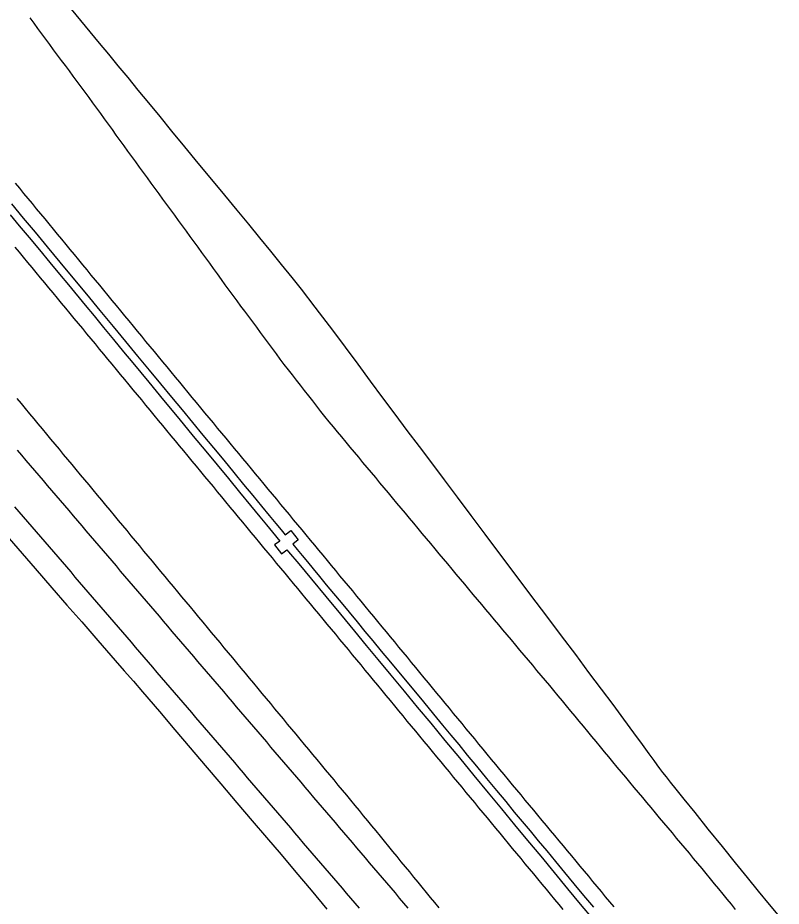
# Model space of a CAD drawing. Extents: x 1948091 to 1975253, y 787267 to 823306.
# Drawn here: x 1951104.7 to 1951393.4, y 819653.1 to 819988.9 of the extents above; entities that cross this region are included whole.
import ezdxf

# ---------------------------------------------------------------- set-up
doc = ezdxf.new("R2010")
doc.units = 0
doc.layers.add('RD_EX_Pavement_Markings', color=7, linetype='Continuous')
doc.layers.add('RD_EX_Road', color=7, linetype='Continuous')

msp = doc.modelspace()

# ---------------------------------------------------------------- linework, layer by layer
at = {"layer": 'RD_EX_Pavement_Markings'}
for points in [[(1951376.12, 819651.88), (1951374.53, 819653.81), (1951372.94, 819655.74), (1951371.35, 819657.67), (1951369.77, 819659.6), (1951368.18, 819661.53), (1951366.59, 819663.46), (1951365, 819665.39), (1951363.41, 819667.32), (1951361.82, 819669.25), (1951360.22, 819671.17), (1951358.62, 819673.09), (1951357.02, 819675), (1951355.41, 819676.92), (1951353.81, 819678.84), (1951352.21, 819680.76), (1951350.6, 819682.67), (1951349, 819684.59), (1951347.4, 819686.51), (1951345.79, 819688.43), (1951344.19, 819690.34), (1951342.59, 819692.26), (1951340.98, 819694.18), (1951339.38, 819696.1), (1951337.77, 819698.01), (1951336.17, 819699.93), (1951334.57, 819701.85), (1951332.96, 819703.77), (1951331.36, 819705.68), (1951329.76, 819707.6), (1951328.16, 819709.52), (1951326.57, 819711.45), (1951324.98, 819713.38), (1951323.38, 819715.3), (1951321.79, 819717.23), (1951320.2, 819719.15), (1951318.6, 819721.08), (1951317.01, 819723.01), (1951315.42, 819724.93), (1951313.83, 819726.86), (1951312.23, 819728.79), (1951310.64, 819730.71), (1951309.05, 819732.64), (1951307.45, 819734.56), (1951305.85, 819736.48), (1951304.24, 819738.39), (1951302.63, 819740.31), (1951301.02, 819742.22), (1951299.42, 819744.14), (1951297.81, 819746.05), (1951296.2, 819747.96), (1951294.6, 819749.88), (1951292.99, 819751.79), (1951291.38, 819753.71), (1951289.77, 819755.62), (1951288.17, 819757.54), (1951286.56, 819759.45), (1951284.95, 819761.37), (1951283.35, 819763.28), (1951281.74, 819765.19), (1951280.13, 819767.11), (1951278.52, 819769.02), (1951276.92, 819770.94), (1951275.31, 819772.85), (1951273.71, 819774.77), (1951272.1, 819776.69), (1951270.5, 819778.61), (1951268.9, 819780.52), (1951267.29, 819782.44), (1951265.69, 819784.36), (1951264.09, 819786.28), (1951262.49, 819788.2), (1951260.88, 819790.12), (1951259.28, 819792.03), (1951257.68, 819793.95), (1951256.08, 819795.87), (1951254.47, 819797.79), (1951252.87, 819799.71), (1951251.27, 819801.63), (1951249.66, 819803.54), (1951248.06, 819805.46), (1951246.46, 819807.38), (1951244.86, 819809.3), (1951243.25, 819811.22), (1951241.65, 819813.14), (1951240.05, 819815.06), (1951238.45, 819816.98), (1951236.85, 819818.9), (1951235.25, 819820.82), (1951233.65, 819822.74), (1951232.05, 819824.66), (1951230.46, 819826.58), (1951228.86, 819828.5), (1951227.26, 819830.43), (1951225.66, 819832.35), (1951224.06, 819834.27), (1951222.46, 819836.19), (1951220.88, 819838.13), (1951219.34, 819840.1), (1951217.8, 819842.07), (1951216.26, 819844.04), (1951214.72, 819846.01), (1951213.18, 819847.98), (1951211.64, 819849.95), (1951210.11, 819851.92), (1951208.57, 819853.89), (1951207.03, 819855.86), (1951205.49, 819857.83), (1951203.99, 819859.83), (1951202.51, 819861.84), (1951201.02, 819863.85), (1951199.53, 819865.86), (1951198.04, 819867.86), (1951196.55, 819869.87), (1951195.06, 819871.88), (1951193.57, 819873.89), (1951192.09, 819875.9), (1951190.6, 819877.91), (1951189.11, 819879.92), (1951187.62, 819881.92), (1951186.14, 819883.94), (1951184.67, 819885.96), (1951183.2, 819887.98), (1951181.73, 819890), (1951180.25, 819892.02), (1951178.78, 819894.04), (1951177.31, 819896.06), (1951175.84, 819898.08), (1951174.36, 819900.1), (1951172.89, 819902.12), (1951171.42, 819904.14), (1951169.95, 819906.16), (1951168.47, 819908.18), (1951167, 819910.2), (1951165.53, 819912.22), (1951164.06, 819914.24), (1951162.58, 819916.26), (1951161.11, 819918.28), (1951159.64, 819920.3), (1951158.16, 819922.32), (1951156.69, 819924.34), (1951155.22, 819926.36), (1951153.75, 819928.38), (1951152.27, 819930.4), (1951150.8, 819932.42), (1951149.33, 819934.44), (1951147.86, 819936.47), (1951146.39, 819938.49), (1951144.92, 819940.51), (1951143.45, 819942.53), (1951141.97, 819944.55), (1951140.5, 819946.57), (1951139.03, 819948.6), (1951137.56, 819950.62), (1951136.09, 819952.64), (1951134.62, 819954.66), (1951133.15, 819956.68), (1951131.67, 819958.7), (1951130.18, 819960.71), (1951128.7, 819962.72), (1951127.21, 819964.73), (1951125.73, 819966.74), (1951124.24, 819968.75), (1951122.76, 819970.76), (1951121.27, 819972.77), (1951119.79, 819974.78), (1951118.3, 819976.79), (1951116.82, 819978.8), (1951115.33, 819980.82), (1951113.85, 819982.83), (1951112.37, 819984.84), (1951110.89, 819986.86), (1951109.41, 819988.87)], [(1951103.75, 819926.33), (1951105.35, 819924.4), (1951106.94, 819922.48), (1951108.54, 819920.55), (1951110.13, 819918.63), (1951111.73, 819916.7), (1951113.32, 819914.78), (1951114.91, 819912.85), (1951116.5, 819910.92), (1951118.09, 819908.99), (1951119.68, 819907.06), (1951121.27, 819905.13), (1951122.86, 819903.21), (1951124.46, 819901.28), (1951126.05, 819899.35), (1951127.64, 819897.42), (1951129.23, 819895.49), (1951130.82, 819893.56), (1951132.41, 819891.64), (1951134, 819889.71), (1951135.59, 819887.78), (1951137.18, 819885.85), (1951138.77, 819883.92), (1951140.36, 819881.99), (1951141.95, 819880.06), (1951143.55, 819878.14), (1951145.14, 819876.21), (1951146.73, 819874.28), (1951148.32, 819872.35), (1951149.91, 819870.42), (1951151.5, 819868.49), (1951153.09, 819866.57), (1951154.68, 819864.64), (1951156.27, 819862.71), (1951157.86, 819860.78), (1951159.45, 819858.85), (1951161.04, 819856.92), (1951162.63, 819855), (1951164.23, 819853.07), (1951165.82, 819851.14), (1951167.41, 819849.21), (1951169, 819847.28), (1951170.59, 819845.35), (1951172.18, 819843.43), (1951173.78, 819841.5), (1951175.37, 819839.58), (1951176.97, 819837.65), (1951178.56, 819835.73), (1951180.16, 819833.81), (1951181.76, 819831.88), (1951183.35, 819829.96), (1951184.95, 819828.03), (1951186.54, 819826.11), (1951188.14, 819824.18), (1951189.73, 819822.26), (1951191.33, 819820.34), (1951192.92, 819818.41), (1951194.52, 819816.49), (1951196.12, 819814.56), (1951197.71, 819812.64), (1951199.31, 819810.71), (1951200.9, 819808.79), (1951202.5, 819806.86), (1951204.09, 819804.94), (1951205.69, 819803.02), (1951207.28, 819801.09), (1951208.88, 819799.17), (1951210.48, 819797.24), (1951212.07, 819795.32), (1951213.67, 819793.39), (1951215.26, 819791.47), (1951216.86, 819789.55), (1951218.45, 819787.62), (1951220.05, 819785.7), (1951221.65, 819783.77), (1951223.24, 819781.85), (1951224.84, 819779.92), (1951226.43, 819778), (1951228.03, 819776.08), (1951229.62, 819774.15), (1951231.22, 819772.23), (1951232.81, 819770.3), (1951234.4, 819768.37), (1951235.99, 819766.45), (1951237.58, 819764.52), (1951239.17, 819762.59), (1951240.76, 819760.66), (1951242.36, 819758.73), (1951243.95, 819756.8), (1951245.54, 819754.87), (1951247.13, 819752.95), (1951248.72, 819751.02), (1951250.31, 819749.09), (1951251.9, 819747.16), (1951253.49, 819745.23), (1951255.08, 819743.3), (1951256.67, 819741.37), (1951258.26, 819739.45), (1951259.85, 819737.52), (1951261.44, 819735.59), (1951263.03, 819733.66), (1951264.62, 819731.73), (1951266.21, 819729.8), (1951267.8, 819727.87), (1951269.39, 819725.95), (1951270.98, 819724.02), (1951272.57, 819722.09), (1951274.16, 819720.16), (1951275.75, 819718.23), (1951277.34, 819716.3), (1951278.93, 819714.38), (1951280.52, 819712.45), (1951282.11, 819710.52), (1951283.7, 819708.59), (1951285.29, 819706.66), (1951286.89, 819704.74), (1951288.48, 819702.81), (1951290.08, 819700.89), (1951291.68, 819698.97), (1951293.28, 819697.05), (1951294.88, 819695.13), (1951296.48, 819693.2), (1951298.07, 819691.28), (1951299.67, 819689.36), (1951301.27, 819687.44), (1951302.87, 819685.52), (1951304.47, 819683.6), (1951306.07, 819681.67), (1951307.66, 819679.75), (1951309.26, 819677.83), (1951310.86, 819675.91), (1951312.46, 819673.99), (1951314.06, 819672.07), (1951315.66, 819670.14), (1951317.25, 819668.22), (1951318.85, 819666.3), (1951320.45, 819664.38), (1951322.05, 819662.46), (1951323.65, 819660.54), (1951325.25, 819658.61), (1951326.84, 819656.69), (1951328.44, 819654.77), (1951330.04, 819652.85)], [(1951103.65, 819902.17), (1951105.25, 819900.25), (1951106.84, 819898.32), (1951108.44, 819896.4), (1951110.03, 819894.47), (1951111.63, 819892.55), (1951113.22, 819890.62), (1951114.82, 819888.7), (1951116.41, 819886.77), (1951118.01, 819884.85), (1951119.6, 819882.92), (1951121.2, 819881), (1951122.79, 819879.07), (1951124.38, 819877.15), (1951125.98, 819875.22), (1951127.57, 819873.29), (1951129.16, 819871.37), (1951130.76, 819869.44), (1951132.35, 819867.51), (1951133.94, 819865.59), (1951135.53, 819863.66), (1951137.13, 819861.73), (1951138.72, 819859.81), (1951140.31, 819857.88), (1951141.91, 819855.95), (1951143.5, 819854.03), (1951145.09, 819852.1), (1951146.68, 819850.18), (1951148.28, 819848.25), (1951149.87, 819846.32), (1951151.46, 819844.4), (1951153.06, 819842.47), (1951154.65, 819840.54), (1951156.24, 819838.62), (1951157.84, 819836.69), (1951159.43, 819834.76), (1951161.02, 819832.84), (1951162.61, 819830.91), (1951164.21, 819828.98), (1951165.8, 819827.06), (1951167.39, 819825.13), (1951168.99, 819823.2), (1951170.58, 819821.28), (1951172.17, 819819.35), (1951173.76, 819817.42), (1951175.36, 819815.5), (1951176.95, 819813.57), (1951178.55, 819811.65), (1951180.14, 819809.72), (1951181.74, 819807.8), (1951183.33, 819805.87), (1951184.93, 819803.95), (1951186.52, 819802.02), (1951188.12, 819800.1), (1951189.72, 819798.18), (1951191.31, 819796.25), (1951192.91, 819794.33), (1951194.5, 819792.4), (1951196.1, 819790.48), (1951197.69, 819788.55), (1951199.29, 819786.63), (1951200.88, 819784.7), (1951202.48, 819782.78), (1951204.07, 819780.86), (1951205.67, 819778.93), (1951207.26, 819777.01), (1951208.86, 819775.08), (1951210.46, 819773.16), (1951212.05, 819771.23), (1951213.65, 819769.31), (1951215.24, 819767.38), (1951216.84, 819765.46), (1951218.43, 819763.54), (1951220.03, 819761.61), (1951221.62, 819759.69), (1951223.22, 819757.76), (1951224.81, 819755.84), (1951226.4, 819753.91), (1951228, 819751.98), (1951229.59, 819750.06), (1951231.18, 819748.13), (1951232.77, 819746.2), (1951234.37, 819744.28), (1951235.96, 819742.35), (1951237.55, 819740.42), (1951239.14, 819738.49), (1951240.74, 819736.57), (1951242.33, 819734.64), (1951243.92, 819732.71), (1951245.51, 819730.79), (1951247.1, 819728.86), (1951248.7, 819726.93), (1951250.29, 819725.01), (1951251.88, 819723.08), (1951253.47, 819721.15), (1951255.07, 819719.23), (1951256.66, 819717.3), (1951258.25, 819715.37), (1951259.84, 819713.44), (1951261.43, 819711.52), (1951263.03, 819709.59), (1951264.62, 819707.66), (1951266.21, 819705.74), (1951267.8, 819703.81), (1951269.4, 819701.88), (1951270.99, 819699.96), (1951272.58, 819698.03), (1951274.17, 819696.1), (1951275.76, 819694.18), (1951277.36, 819692.25), (1951278.95, 819690.32), (1951280.54, 819688.4), (1951282.14, 819686.47), (1951283.73, 819684.55), (1951285.32, 819682.62), (1951286.92, 819680.7), (1951288.51, 819678.77), (1951290.11, 819676.84), (1951291.7, 819674.92), (1951293.3, 819672.99), (1951294.89, 819671.07), (1951296.48, 819669.14), (1951298.08, 819667.22), (1951299.67, 819665.29), (1951301.27, 819663.37), (1951302.86, 819661.44), (1951304.46, 819659.52), (1951306.05, 819657.59), (1951307.64, 819655.67), (1951309.24, 819653.74), (1951310.83, 819651.82)], [(1951264, 819652.52), (1951262.41, 819654.45), (1951260.83, 819656.38), (1951259.24, 819658.31), (1951257.66, 819660.25), (1951256.07, 819662.18), (1951254.49, 819664.11), (1951252.9, 819666.05), (1951251.32, 819667.98), (1951249.73, 819669.91), (1951248.15, 819671.84), (1951246.56, 819673.78), (1951244.98, 819675.71), (1951243.39, 819677.64), (1951241.81, 819679.57), (1951240.22, 819681.51), (1951238.64, 819683.44), (1951237.05, 819685.37), (1951235.47, 819687.3), (1951233.88, 819689.24), (1951232.29, 819691.17), (1951230.7, 819693.1), (1951229.11, 819695.02), (1951227.51, 819696.94), (1951225.91, 819698.87), (1951224.32, 819700.79), (1951222.72, 819702.71), (1951221.12, 819704.64), (1951219.53, 819706.56), (1951217.93, 819708.48), (1951216.33, 819710.41), (1951214.74, 819712.33), (1951213.14, 819714.25), (1951211.54, 819716.18), (1951209.95, 819718.1), (1951208.35, 819720.02), (1951206.75, 819721.94), (1951205.15, 819723.87), (1951203.56, 819725.79), (1951201.96, 819727.71), (1951200.36, 819729.64), (1951198.77, 819731.56), (1951197.17, 819733.48), (1951195.57, 819735.41), (1951193.98, 819737.33), (1951192.38, 819739.25), (1951190.78, 819741.18), (1951189.19, 819743.1), (1951187.59, 819745.02), (1951185.99, 819746.95), (1951184.39, 819748.87), (1951182.8, 819750.79), (1951181.2, 819752.71), (1951179.6, 819754.64), (1951178.01, 819756.56), (1951176.41, 819758.48), (1951174.81, 819760.41), (1951173.21, 819762.33), (1951171.62, 819764.25), (1951170.02, 819766.17), (1951168.42, 819768.1), (1951166.82, 819770.02), (1951165.23, 819771.94), (1951163.63, 819773.87), (1951162.03, 819775.79), (1951160.43, 819777.71), (1951158.84, 819779.63), (1951157.24, 819781.56), (1951155.64, 819783.48), (1951154.05, 819785.4), (1951152.45, 819787.33), (1951150.85, 819789.25), (1951149.25, 819791.17), (1951147.66, 819793.09), (1951146.06, 819795.02), (1951144.46, 819796.94), (1951142.86, 819798.86), (1951141.27, 819800.79), (1951139.67, 819802.71), (1951138.07, 819804.63), (1951136.47, 819806.55), (1951134.87, 819808.48), (1951133.28, 819810.4), (1951131.68, 819812.32), (1951130.08, 819814.24), (1951128.48, 819816.16), (1951126.88, 819818.09), (1951125.29, 819820.01), (1951123.69, 819821.93), (1951122.09, 819823.85), (1951120.49, 819825.77), (1951118.89, 819827.7), (1951117.3, 819829.62), (1951115.7, 819831.54), (1951114.1, 819833.46), (1951112.5, 819835.39), (1951110.9, 819837.31), (1951109.3, 819839.23), (1951107.71, 819841.15), (1951106.11, 819843.08), (1951104.51, 819845)], [(1951252.34, 819652.36), (1951250.72, 819654.27), (1951249.1, 819656.17), (1951247.48, 819658.08), (1951245.86, 819659.98), (1951244.24, 819661.88), (1951242.62, 819663.79), (1951241, 819665.69), (1951239.38, 819667.59), (1951237.76, 819669.5), (1951236.14, 819671.4), (1951234.52, 819673.3), (1951232.9, 819675.21), (1951231.28, 819677.11), (1951229.66, 819679.01), (1951228.04, 819680.92), (1951226.42, 819682.82), (1951224.8, 819684.72), (1951223.17, 819686.62), (1951221.55, 819688.52), (1951219.93, 819690.42), (1951218.31, 819692.33), (1951216.69, 819694.23), (1951215.06, 819696.13), (1951213.44, 819698.03), (1951211.82, 819699.93), (1951210.2, 819701.84), (1951208.58, 819703.74), (1951206.95, 819705.64), (1951205.33, 819707.54), (1951203.71, 819709.44), (1951202.09, 819711.34), (1951200.47, 819713.25), (1951198.84, 819715.15), (1951197.22, 819717.05), (1951195.6, 819718.95), (1951193.98, 819720.85), (1951192.35, 819722.76), (1951190.73, 819724.66), (1951189.11, 819726.56), (1951187.49, 819728.46), (1951185.87, 819730.36), (1951184.24, 819732.27), (1951182.62, 819734.17), (1951181, 819736.07), (1951179.37, 819737.97), (1951177.75, 819739.87), (1951176.12, 819741.77), (1951174.5, 819743.67), (1951172.87, 819745.57), (1951171.25, 819747.47), (1951169.63, 819749.37), (1951168, 819751.27), (1951166.38, 819753.17), (1951164.75, 819755.07), (1951163.13, 819756.97), (1951161.51, 819758.87), (1951159.88, 819760.77), (1951158.26, 819762.67), (1951156.63, 819764.57), (1951155.01, 819766.47), (1951153.38, 819768.37), (1951151.76, 819770.27), (1951150.14, 819772.17), (1951148.51, 819774.07), (1951146.89, 819775.97), (1951145.26, 819777.87), (1951143.64, 819779.77), (1951142.02, 819781.67), (1951140.39, 819783.57), (1951138.77, 819785.47), (1951137.15, 819787.38), (1951135.52, 819789.28), (1951133.9, 819791.18), (1951132.28, 819793.08), (1951130.65, 819794.98), (1951129.03, 819796.88), (1951127.4, 819798.78), (1951125.78, 819800.68), (1951124.16, 819802.58), (1951122.53, 819804.48), (1951120.91, 819806.38), (1951119.29, 819808.29), (1951117.66, 819810.19), (1951116.04, 819812.09), (1951114.42, 819813.99), (1951112.79, 819815.89), (1951111.17, 819817.79), (1951109.55, 819819.69), (1951107.92, 819821.59), (1951106.3, 819823.49), (1951104.68, 819825.39)], [(1951233.96, 819652.32), (1951232.33, 819654.21), (1951230.7, 819656.11), (1951229.07, 819658), (1951227.44, 819659.9), (1951225.81, 819661.79), (1951224.18, 819663.69), (1951222.55, 819665.58), (1951220.92, 819667.48), (1951219.3, 819669.38), (1951217.67, 819671.27), (1951216.04, 819673.17), (1951214.42, 819675.07), (1951212.79, 819676.97), (1951211.16, 819678.87), (1951209.54, 819680.76), (1951207.91, 819682.66), (1951206.29, 819684.56), (1951204.66, 819686.46), (1951203.03, 819688.36), (1951201.41, 819690.26), (1951199.78, 819692.15), (1951198.15, 819694.05), (1951196.53, 819695.95), (1951194.9, 819697.85), (1951193.27, 819699.75), (1951191.65, 819701.64), (1951190.02, 819703.54), (1951188.39, 819705.44), (1951186.77, 819707.34), (1951185.14, 819709.24), (1951183.52, 819711.14), (1951181.89, 819713.03), (1951180.26, 819714.93), (1951178.63, 819716.83), (1951177, 819718.72), (1951175.37, 819720.62), (1951173.74, 819722.51), (1951172.11, 819724.41), (1951170.49, 819726.31), (1951168.86, 819728.2), (1951167.23, 819730.1), (1951165.6, 819731.99), (1951163.97, 819733.89), (1951162.34, 819735.79), (1951160.71, 819737.68), (1951159.08, 819739.58), (1951157.45, 819741.47), (1951155.82, 819743.37), (1951154.2, 819745.27), (1951152.57, 819747.16), (1951150.94, 819749.06), (1951149.31, 819750.96), (1951147.68, 819752.85), (1951146.05, 819754.75), (1951144.42, 819756.64), (1951142.79, 819758.54), (1951141.16, 819760.44), (1951139.53, 819762.33), (1951137.91, 819764.23), (1951136.28, 819766.12), (1951134.65, 819768.02), (1951133.02, 819769.92), (1951131.39, 819771.81), (1951129.76, 819773.71), (1951128.13, 819775.6), (1951126.5, 819777.5), (1951124.87, 819779.4), (1951123.24, 819781.29), (1951121.61, 819783.18), (1951119.98, 819785.08), (1951118.35, 819786.97), (1951116.72, 819788.87), (1951115.09, 819790.76), (1951113.46, 819792.66), (1951111.83, 819794.55), (1951110.2, 819796.45), (1951108.56, 819798.34), (1951106.93, 819800.24), (1951105.3, 819802.13), (1951103.67, 819804.03)]]:
    msp.add_lwpolyline(points, dxfattribs=at)
at = {"layer": 'RD_EX_Road'}
for points in [[(1951124.88, 819992.11), (1951128.45, 819987.82), (1951132, 819983.55), (1951135.53, 819979.29), (1951139.03, 819975.06), (1951142.6, 819970.74), (1951146.31, 819966.23), (1951150.17, 819961.53), (1951154.18, 819956.65), (1951158.41, 819951.5), (1951162.92, 819945.99), (1951167.74, 819940.13), (1951172.84, 819933.92), (1951177.97, 819927.69), (1951182.86, 819921.76), (1951187.51, 819916.13), (1951191.92, 819910.81), (1951196.16, 819905.68), (1951200.3, 819900.62), (1951204.36, 819895.63), (1951208.31, 819890.72), (1951211.9, 819886.23), (1951217.09, 819879.53), (1951218.7, 819877.33), (1951223.67, 819870.79), (1951228.55, 819864.32), (1951233.33, 819857.9), (1951238, 819851.54), (1951242.62, 819845.25), (1951247.23, 819839.03), (1951251.84, 819832.89), (1951256.44, 819826.82), (1951261.1, 819820.67), (1951265.93, 819814.29), (1951270.9, 819807.66), (1951276.03, 819800.8), (1951281.34, 819793.68), (1951286.88, 819786.28), (1951292.64, 819778.6), (1951298.63, 819770.65), (1951304.57, 819762.76), (1951310.21, 819755.26), (1951315.54, 819748.17), (1951320.56, 819741.46), (1951325.28, 819735.16), (1951329.67, 819729.26), (1951333.74, 819723.76), (1951337.5, 819718.66), (1951340.75, 819714.23), (1951343.31, 819710.72), (1951345.18, 819708.13), (1951346.37, 819706.47), (1951347.31, 819705.17), (1951348.46, 819703.65), (1951349.8, 819701.92), (1951351.35, 819699.97), (1951353.49, 819697.33), (1951356.58, 819693.49), (1951360.65, 819688.45), (1951365.67, 819682.22), (1951370.99, 819675.63), (1951375.94, 819669.54), (1951380.51, 819663.94), (1951384.7, 819658.82), (1951388.86, 819653.75), (1951393.36, 819648.29)], [(1951102.38, 819918.5), (1951106.8, 819913.18), (1951111.27, 819907.79), (1951115.86, 819902.26), (1951120.63, 819896.51), (1951125.58, 819890.55), (1951130.7, 819884.37), (1951135.82, 819878.2), (1951140.75, 819872.24), (1951145.49, 819866.51), (1951150.04, 819861.01), (1951154.43, 819855.69), (1951158.7, 819850.53), (1951162.84, 819845.53), (1951166.85, 819840.68), (1951170.8, 819835.91), (1951174.74, 819831.15), (1951178.68, 819826.38), (1951182.61, 819821.61), (1951186.44, 819816.95), (1951190.1, 819812.51), (1951193.57, 819808.29), (1951196.87, 819804.29), (1951199.83, 819800.71), (1951202.32, 819797.71), (1951204.32, 819795.31), (1951205.83, 819793.5), (1951207.96, 819795.09), (1951210.71, 819791.59), (1951208.72, 819789.9), (1951210.38, 819787.86), (1951212.22, 819785.63), (1951214.25, 819783.18), (1951216.45, 819780.54), (1951218.83, 819777.68), (1951221.38, 819774.6), (1951224.11, 819771.31), (1951227.01, 819767.81), (1951230, 819764.19), (1951232.99, 819760.58), (1951235.99, 819756.97), (1951239, 819753.35), (1951242.18, 819749.53), (1951245.71, 819745.26), (1951249.96, 819740.13), (1951253.84, 819735.44), (1951258.06, 819730.33), (1951261.9, 819725.68), (1951265.35, 819721.5), (1951268.42, 819717.79), (1951271.42, 819714.15), (1951274.68, 819710.21), (1951278.18, 819705.97), (1951281.93, 819701.41), (1951285.69, 819696.86), (1951289.2, 819692.62), (1951292.46, 819688.68), (1951295.47, 819685.06), (1951298.42, 819681.51), (1951301.5, 819677.81), (1951304.69, 819673.96), (1951308.02, 819669.96), (1951311.45, 819665.82), (1951314.98, 819661.56), (1951318.61, 819657.17), (1951322.33, 819652.67)], [(1951101.91, 819914.42), (1951105.33, 819910.28), (1951109, 819905.85), (1951112.91, 819901.13), (1951116.82, 819896.41), (1951120.47, 819891.99), (1951123.88, 819887.87), (1951130.19, 819880.24), (1951133.56, 819876.16), (1951137.16, 819871.82), (1951140.98, 819867.21), (1951144.76, 819862.65), (1951148.23, 819858.44), (1951154.27, 819851.1), (1951159.81, 819844.35), (1951165.6, 819837.36), (1951171.1, 819830.72), (1951175.8, 819825.04), (1951180.1, 819819.85), (1951184.38, 819814.67), (1951188.59, 819809.54), (1951192.72, 819804.52), (1951196.29, 819800.21), (1951198.82, 819797.19), (1951201.08, 819794.47), (1951203.84, 819791.06), (1951201.8, 819789.64), (1951204.42, 819786.27), (1951206.49, 819787.81), (1951207.14, 819787), (1951211, 819782.43), (1951215.79, 819776.65), (1951221.15, 819770.16), (1951226.71, 819763.42), (1951231.99, 819757.04), (1951236.5, 819751.59), (1951240.88, 819746.31), (1951245.74, 819740.42), (1951250.81, 819734.3), (1951255.78, 819728.31), (1951260.85, 819722.21), (1951266.2, 819715.75), (1951271.7, 819709.1), (1951277.2, 819702.45), (1951282.56, 819695.97), (1951287.64, 819689.84), (1951292.58, 819683.9), (1951297.48, 819677.95), (1951302.43, 819671.94), (1951307.51, 819665.8), (1951312.54, 819659.71), (1951317.38, 819653.87), (1951322.21, 819648.04)], [(1951101.45, 819792), (1951107.99, 819784.54), (1951111.32, 819780.71), (1951117.66, 819773.39), (1951123.32, 819766.91), (1951128.91, 819760.53), (1951135.06, 819753.5), (1951141.62, 819745.97), (1951145.02, 819742.07), (1951148.49, 819738.08), (1951151.93, 819734.12), (1951158.32, 819726.66), (1951164.16, 819719.74), (1951169.86, 819712.98), (1951175.54, 819706.28), (1951181.46, 819699.3), (1951187.58, 819692.1), (1951193.35, 819685.34), (1951198.78, 819679.03), (1951204.27, 819672.6), (1951209.91, 819665.97), (1951215.7, 819659.1), (1951221.62, 819652.03)]]:
    msp.add_lwpolyline(points, dxfattribs=at)

doc.saveas('drawing.dxf')
